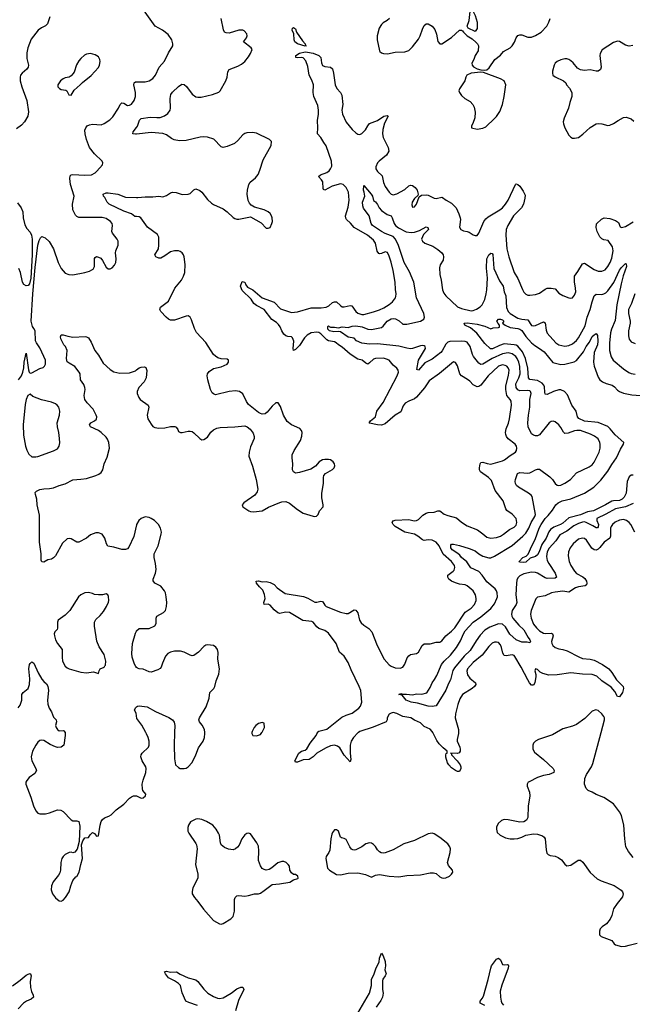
# Model space of a CAD drawing. Header units: inches. Extents: x 1649636 to 1815363, y 506543 to 641975.
# Tile 424 of 656: x 1738804 to 1745082, y 607218 to 617297. Entities that reach past the tile are written whole.
import ezdxf

# ---------------------------------------------------------------- set-up
doc = ezdxf.new("R2010")
doc.units = ezdxf.units.IN
doc.header["$MEASUREMENT"] = 0
for name, color, linetype in [('B7630', 7, 'Continuous'), ('B7631', 7, 'Continuous'), ('B7640', 7, 'Continuous'), ('B7641', 7, 'Continuous')]:
    doc.layers.add(name, color=color, linetype=linetype)

msp = doc.modelspace()

# ---------------------------------------------------------------- linework, layer by layer
at = {"layer": 'B7630', "color": 5}
for points, elevation in [([(1739269, 610000), (1739270, 609998), (1739270, 609970), (1739258, 609870), (1739229, 609851), (1739190, 609847), (1739170, 609852), (1739118, 609878), (1739050, 609919), (1739030, 609923), (1739010, 609917), (1738990, 609902), (1738968, 609870), (1738936, 609810), (1738923, 609750), (1738928, 609710), (1738971, 609630), (1738975, 609610), (1738959, 609581), (1738902, 609538), (1738876, 609510), (1738868, 609490), (1738866, 609470), (1738919, 609339), (1738945, 609250), (1738970, 609198), (1738990, 609174), (1739010, 609167), (1739070, 609166), (1739110, 609177), (1739190, 609210), (1739226, 609206), (1739250, 609190), (1739330, 609106), (1739350, 609096), (1739390, 609096), (1739409, 609089), (1739421, 609041), (1739415, 608885), (1739394, 608806), (1739370, 608774), (1739350, 608769), (1739330, 608775), (1739310, 608771), (1739270, 608750), (1739249, 608730), (1739237, 608710), (1739226, 608670), (1739222, 608590), (1739217, 608563), (1739202, 608538), (1739148, 608472), (1739130, 608430), (1739127, 608390), (1739139, 608350), (1739170, 608308), (1739210, 608277), (1739230, 608275), (1739250, 608285), (1739274, 608310), (1739310, 608370), (1739327, 608430), (1739350, 608485), (1739379, 608521), (1739390, 608527), (1739415, 608570), (1739430, 608650), (1739447, 608710), (1739438, 608850), (1739450, 608890), (1739470, 608921), (1739510, 608925), (1739526, 608954), (1739550, 608978), (1739570, 608965), (1739590, 608938), (1739610, 608942), (1739628, 609052), (1739640, 609090), (1739652, 609110), (1739674, 609126), (1739718, 609142), (1739743, 609157), (1739794, 609210), (1739872, 609268), (1739930, 609328), (1739950, 609343), (1739970, 609353), (1739993, 609353), (1740000, 609350)], 620), ([(1738730, 607407), (1738810, 607463), (1738870, 607516), (1738890, 607527), (1738910, 607532), (1738916, 607530), (1738922, 607510), (1738911, 607450), (1738914, 607390), (1738924, 607350), (1738943, 607310), (1738945, 607290), (1738922, 607270), (1738874, 607250), (1738842, 607230), (1738790, 607170)], 580)]:
    msp.add_lwpolyline(points, dxfattribs=dict(at, elevation=elevation))
at = {"layer": 'B7631', "color": 5}
for points, elevation in [([(1739113, 617327), (1739090, 617254), (1739070, 617234), (1739027, 617213), (1738995, 617190), (1738923, 617097), (1738889, 617010), (1738878, 616958), (1738879, 616899), (1738896, 616830), (1738892, 616810), (1738877, 616790), (1738828, 616750), (1738813, 616730), (1738808, 616710), (1738810, 616670), (1738826, 616610), (1738879, 616470), (1738893, 616353), (1738886, 616310), (1738853, 616250), (1738822, 616218), (1738770, 616179)], 640), ([(1738793, 613610), (1738822, 613650), (1738836, 613690), (1738846, 613734), (1738850, 613792), (1738870, 613882), (1738893, 613713), (1738901, 613690), (1738910, 613678), (1738930, 613681), (1739010, 613726), (1739043, 613737), (1739058, 613750), (1739069, 613771), (1739067, 613810), (1739051, 613850), (1739010, 613939), (1738975, 613990), (1738966, 614010), (1738961, 614110), (1738950, 614137), (1738936, 614156), (1738923, 614210), (1738939, 614490), (1738961, 614759), (1738991, 614989), (1739003, 615037), (1739017, 615063), (1739030, 615076), (1739065, 615065), (1739105, 615025), (1739150, 614950), (1739198, 614810), (1739228, 614750), (1739270, 614703), (1739307, 614687), (1739350, 614686), (1739470, 614708), (1739518, 614722), (1739545, 614735), (1739556, 614744), (1739569, 614771), (1739569, 614851), (1739577, 614863), (1739590, 614871), (1739610, 614867), (1739634, 614854), (1739652, 614832), (1739690, 614765), (1739710, 614745), (1739730, 614745), (1739750, 614756), (1739776, 614784), (1739789, 614810), (1739792, 614850), (1739787, 614910), (1739790, 614930), (1739814, 614990), (1739812, 615028), (1739802, 615050), (1739754, 615110), (1739748, 615130), (1739755, 615190), (1739750, 615210), (1739734, 615230), (1739690, 615260), (1739650, 615272), (1739410, 615272), (1739390, 615282), (1739376, 615296), (1739350, 615350), (1739345, 615410), (1739362, 615490), (1739325, 615610), (1739317, 615670), (1739323, 615697), (1739333, 615707), (1739349, 615711), (1739470, 615704), (1739539, 615710), (1739577, 615730), (1739595, 615745), (1739653, 615810), (1739657, 615830), (1739649, 615850), (1739570, 615925), (1739519, 615990), (1739489, 616070), (1739474, 616130), (1739473, 616167), (1739482, 616190), (1739497, 616210), (1739518, 616222), (1739550, 616227), (1739638, 616222), (1739670, 616233), (1739727, 616270), (1739757, 616303), (1739816, 616390), (1739833, 616427), (1739850, 616447), (1739870, 616442), (1739910, 616420), (1739930, 616421), (1739950, 616432), (1739978, 616470), (1739990, 616510), (1739990, 616550), (1739972, 616630), (1739976, 616650), (1739990, 616659), (1740000, 616659)], 640), ([(1740000, 616125), (1739990, 616124), (1739964, 616130), (1739968, 616150), (1740000, 616193)], 620), ([(1740000, 615281), (1739983, 615283), (1739950, 615311), (1739870, 615335), (1739722, 615410), (1739699, 615430), (1739675, 615475), (1739662, 615490), (1739658, 615510), (1739690, 615523), (1739710, 615524), (1739810, 615509), (1739890, 615480), (1740000, 615476)], 620), ([(1738782, 615422), (1738819, 615370), (1738835, 615330), (1738841, 615270), (1738858, 615198), (1738879, 615159), (1738910, 615121), (1738924, 615090), (1738932, 615050), (1738933, 614890), (1738920, 614650), (1738906, 614594), (1738890, 614576), (1738870, 614574), (1738847, 614587), (1738834, 614610), (1738813, 614710), (1738797, 614750)], 640), ([(1740000, 612125), (1739972, 612008), (1739924, 611896), (1739910, 611879), (1739890, 611872), (1739850, 611874), (1739770, 611896), (1739707, 611907), (1739693, 611930), (1739677, 611990), (1739650, 612029), (1739610, 612044), (1739583, 612043), (1739530, 612025), (1739490, 611990), (1739410, 611947), (1739390, 611950), (1739330, 611983), (1739310, 611985), (1739290, 611981), (1739243, 611937), (1739172, 611810), (1739150, 611787), (1739130, 611775), (1739094, 611766), (1739050, 611742), (1739030, 611748), (1739024, 611764), (1739025, 611830), (1739008, 611950), (1739006, 612226), (1738983, 612330), (1738979, 612390), (1738965, 612435), (1738964, 612456), (1738976, 612470), (1739010, 612487), (1739050, 612494), (1739110, 612496), (1739150, 612504), (1739210, 612530), (1739270, 612547), (1739350, 612587), (1739432, 612592), (1739490, 612601), (1739586, 612630), (1739616, 612644), (1739638, 612662), (1739656, 612690), (1739670, 612750), (1739700, 612820), (1739725, 612910), (1739718, 612970), (1739704, 613004), (1739690, 613023), (1739640, 613070), (1739610, 613090), (1739530, 613130), (1739523, 613143), (1739521, 613150), (1739532, 613170), (1739570, 613191), (1739591, 613209), (1739594, 613230), (1739588, 613250), (1739557, 613310), (1739495, 613375), (1739473, 613410), (1739466, 613450), (1739474, 613510), (1739472, 613532), (1739462, 613562), (1739426, 613610), (1739423, 613670), (1739415, 613690), (1739370, 613748), (1739310, 613779), (1739290, 613796), (1739283, 613830), (1739290, 613910), (1739274, 613950), (1739258, 613970), (1739225, 614030), (1739221, 614050), (1739229, 614070), (1739250, 614071), (1739296, 614056), (1739350, 614046), (1739474, 614054), (1739490, 614051), (1739510, 614039), (1739536, 613996), (1739575, 613910), (1739610, 613863), (1739660, 613780), (1739730, 613716), (1739770, 613693), (1739830, 613679), (1739930, 613681), (1739990, 613703), (1740000, 613711)], 620), ([(1740000, 610667), (1739994, 610674), (1739980, 610700), (1739957, 610770), (1739953, 610810), (1739961, 610910), (1739990, 611018), (1740000, 611038)], 620), ([(1738790, 610253), (1738810, 610279), (1738827, 610330), (1738826, 610390), (1738840, 610410), (1738890, 610450), (1738903, 610490), (1738909, 610550), (1738898, 610650), (1738905, 610695), (1738910, 610707), (1738930, 610722), (1738950, 610709), (1738992, 610610), (1739030, 610547), (1739050, 610523), (1739079, 610499), (1739094, 610474), (1739099, 610430), (1739088, 610330), (1739092, 610290), (1739106, 610250), (1739131, 610211), (1739150, 610156), (1739177, 610130), (1739182, 610110), (1739172, 610070), (1739179, 610050), (1739190, 610029), (1739210, 610016), (1739250, 610021), (1739257, 610017), (1739269, 610000)], 620), ([(1740000, 610171), (1739997, 610197), (1739979, 610230), (1739990, 610251), (1740000, 610261)], 620)]:
    msp.add_lwpolyline(points, dxfattribs=dict(at, elevation=elevation))
for points, elevation in [([(1739530, 616949), (1739490, 616944), (1739468, 616932), (1739430, 616899), (1739410, 616874), (1739387, 616833), (1739362, 616758), (1739350, 616741), (1739330, 616721), (1739310, 616709), (1739270, 616703), (1739250, 616692), (1739223, 616670), (1739207, 616650), (1739196, 616630), (1739196, 616610), (1739211, 616591), (1739230, 616581), (1739276, 616576), (1739288, 616568), (1739308, 616528), (1739330, 616524), (1739364, 616576), (1739425, 616630), (1739446, 616654), (1739535, 616725), (1739610, 616807), (1739623, 616830), (1739629, 616869), (1739624, 616890), (1739610, 616915), (1739577, 616937)], 660), ([(1738910, 613462), (1738887, 613450), (1738870, 613410), (1738861, 613359), (1738840, 613150), (1738844, 613044), (1738863, 612930), (1738876, 612890), (1738897, 612850), (1738930, 612821), (1738970, 612821), (1738990, 612826), (1739150, 612884), (1739190, 612904), (1739209, 612930), (1739214, 612966), (1739212, 613008), (1739206, 613070), (1739190, 613130), (1739188, 613170), (1739211, 613250), (1739215, 613290), (1739205, 613330), (1739189, 613350), (1739170, 613364), (1739130, 613382), (1739027, 613407), (1738940, 613440)], 640), ([(1739510, 611433), (1739470, 611429), (1739431, 611410), (1739407, 611390), (1739318, 611250), (1739270, 611202), (1739199, 611150), (1739190, 611130), (1739192, 611068), (1739187, 611053), (1739164, 611030), (1739158, 611010), (1739161, 610990), (1739170, 610950), (1739190, 610910), (1739238, 610850), (1739238, 610770), (1739244, 610730), (1739270, 610679), (1739290, 610661), (1739311, 610650), (1739430, 610617), (1739490, 610612), (1739561, 610621), (1739610, 610605), (1739617, 610630), (1739629, 610650), (1739670, 610670), (1739678, 610682), (1739683, 610690), (1739686, 610730), (1739670, 610799), (1739618, 610878), (1739595, 610935), (1739571, 611090), (1739571, 611129), (1739584, 611156), (1739630, 611199), (1739662, 611238), (1739692, 611290), (1739713, 611333), (1739716, 611350), (1739713, 611393), (1739708, 611408), (1739690, 611418), (1739651, 611409), (1739610, 611409), (1739570, 611414), (1739550, 611424)], 640)]:
    msp.add_lwpolyline(points, close=True, dxfattribs=dict(at, elevation=elevation))
at = {"layer": 'B7640', "color": 5}
for points, elevation in [([(1740000, 609350), (1740050, 609327), (1740070, 609331), (1740093, 609350), (1740096, 609370), (1740067, 609407), (1740062, 609422), (1740060, 609470), (1740069, 609511), (1740097, 609590), (1740100, 609630), (1740095, 609650), (1740060, 609710), (1740045, 609750), (1740048, 609770), (1740060, 609790), (1740123, 609850), (1740131, 609870), (1740130, 609910), (1740120, 609950), (1740105, 609985), (1740097, 610000)], 620), ([(1740391, 610000), (1740387, 609870), (1740389, 609730), (1740402, 609670), (1740430, 609641), (1740450, 609633), (1740490, 609631), (1740510, 609636), (1740530, 609648), (1740570, 609694), (1740610, 609771), (1740638, 609842), (1740685, 609910), (1740698, 609950), (1740702, 609990), (1740701, 610000)], 620), ([(1741183, 610000), (1741182, 609990), (1741194, 609970), (1741230, 609967), (1741270, 609981), (1741286, 610000)], 620), ([(1742276, 610000), (1742270, 609996), (1742225, 609950), (1742200, 609910), (1742189, 609870), (1742189, 609790), (1742197, 609723), (1742190, 609699), (1742130, 609769), (1742084, 609844), (1742061, 609861), (1742030, 609869), (1741990, 609864), (1741939, 609841), (1741850, 609790), (1741810, 609750), (1741770, 609725), (1741710, 609720), (1741650, 609695), (1741630, 609695), (1741623, 609710), (1741664, 609790), (1741690, 609809), (1741730, 609820), (1741746, 609834), (1741779, 609890), (1741843, 609970), (1741855, 610000)], 580), ([(1743299, 610000), (1743299, 609990), (1743286, 609930), (1743288, 609910), (1743314, 609850), (1743319, 609830), (1743318, 609810), (1743308, 609792), (1743290, 609785), (1743218, 609790), (1743227, 609787), (1743230, 609770), (1743288, 609710), (1743317, 609670), (1743324, 609650), (1743324, 609630), (1743310, 609601), (1743290, 609600), (1743270, 609610), (1743230, 609639), (1743200, 609670), (1743187, 609690), (1743172, 609749), (1743169, 609771), (1743174, 609786), (1743184, 609790), (1743184, 609810), (1743143, 609843), (1743103, 609883), (1743078, 609918), (1743036, 610000)], 580), ([(1744304, 610000), (1744263, 609977), (1744119, 609930), (1744088, 609912), (1744068, 609892), (1744062, 609870), (1744061, 609830), (1744078, 609798), (1744170, 609723), (1744270, 609630), (1744282, 609610), (1744277, 609590), (1744230, 609571), (1744170, 609561), (1744110, 609539), (1744024, 609496), (1744015, 609490), (1744003, 609470), (1744005, 609450), (1744029, 609390), (1744032, 609352), (1744013, 609247), (1744012, 609130), (1743998, 609102), (1743970, 609086), (1743930, 609081), (1743810, 609107), (1743770, 609108), (1743742, 609098), (1743708, 609070), (1743689, 609031), (1743689, 609010), (1743698, 608978), (1743728, 608950), (1743783, 608923), (1743830, 608912), (1743870, 608910), (1743910, 608916), (1743950, 608928), (1743992, 608948), (1744070, 608961), (1744110, 608959), (1744162, 608942), (1744178, 608930), (1744190, 608910), (1744198, 608798), (1744205, 608766), (1744218, 608750), (1744241, 608741), (1744290, 608733), (1744321, 608721), (1744355, 608695), (1744390, 608651), (1744410, 608636), (1744450, 608641), (1744526, 608694), (1744550, 608693), (1744574, 608674), (1744650, 608566), (1744722, 608502), (1744761, 608481), (1744894, 608434), (1744967, 608387), (1744982, 608370), (1744988, 608350), (1744982, 608318), (1744925, 608250), (1744890, 608194), (1744872, 608128), (1744855, 608090), (1744817, 608043), (1744771, 608010), (1744751, 607990), (1744745, 607965), (1744745, 607930), (1744762, 607910), (1744870, 607870), (1744897, 607837), (1744910, 607827), (1744971, 607811), (1745010, 607813), (1745050, 607824), (1745130, 607842)], 620), ([(1745090, 608719), (1745042, 608782), (1745016, 608830), (1745004, 608910), (1744995, 609050), (1744970, 609150), (1744950, 609189), (1744889, 609270), (1744790, 609333), (1744710, 609364), (1744670, 609389), (1744630, 609407), (1744607, 609427), (1744590, 609470), (1744594, 609530), (1744612, 609570), (1744663, 609650), (1744676, 609684), (1744762, 610000)], 620), ([(1742270, 607126), (1742390, 607330), (1742408, 607410), (1742410, 607470), (1742437, 607530), (1742456, 607590), (1742487, 607650), (1742491, 607690), (1742510, 607741), (1742530, 607715), (1742550, 607655), (1742552, 607610), (1742547, 607570), (1742558, 607530), (1742550, 607510), (1742526, 607474), (1742522, 607458), (1742523, 607370), (1742530, 607330), (1742523, 607290), (1742505, 607255), (1742458, 607190)], 580), ([(1743570, 607207), (1743524, 607230), (1743523, 607250), (1743544, 607276), (1743558, 607302), (1743604, 607470), (1743630, 607587), (1743640, 607610), (1743690, 607678), (1743710, 607691), (1743730, 607672), (1743750, 607626), (1743770, 607621), (1743804, 607624), (1743810, 607622), (1743814, 607610), (1743810, 607589), (1743745, 607415), (1743728, 607352), (1743731, 607290), (1743739, 607250), (1743746, 607230), (1743762, 607210)], 580), ([(1740626, 607206), (1740536, 607236), (1740508, 607250), (1740470, 607334), (1740451, 607411), (1740432, 607430), (1740390, 607459), (1740330, 607487), (1740298, 607530), (1740289, 607550), (1740310, 607556), (1740350, 607548), (1740410, 607550), (1740447, 607527), (1740529, 607489), (1740610, 607467), (1740630, 607452), (1740692, 607372), (1740733, 607333), (1740790, 607297), (1740830, 607280), (1740850, 607276), (1740890, 607283), (1740970, 607333), (1741030, 607377), (1741070, 607394), (1741092, 607392), (1741100, 607370), (1741045, 607255), (1741014, 607150)], 580)]:
    msp.add_lwpolyline(points, dxfattribs=dict(at, elevation=elevation))
at = {"layer": 'B7640', "color": 5, "elevation": 620}
for points in [[(1740630, 609115), (1740608, 609112), (1740555, 609085), (1740533, 609050), (1740528, 609028), (1740528, 608990), (1740536, 608970), (1740610, 608865), (1740617, 608850), (1740624, 608810), (1740607, 608650), (1740629, 608550), (1740629, 608510), (1740579, 608410), (1740570, 608371), (1740573, 608350), (1740595, 608310), (1740630, 608270), (1740687, 608190), (1740790, 608075), (1740850, 608042), (1740870, 608038), (1740890, 608045), (1740968, 608092), (1740990, 608115), (1741004, 608170), (1741005, 608290), (1741013, 608310), (1741030, 608327), (1741050, 608332), (1741110, 608324), (1741150, 608330), (1741210, 608347), (1741250, 608349), (1741270, 608356), (1741310, 608381), (1741390, 608444), (1741466, 608450), (1741572, 608468), (1741610, 608492), (1741654, 608506), (1741658, 608510), (1741655, 608530), (1741630, 608548), (1741610, 608548), (1741590, 608562), (1741573, 608590), (1741569, 608630), (1741556, 608650), (1741534, 608670), (1741510, 608681), (1741490, 608681), (1741450, 608667), (1741387, 608613), (1741361, 608599), (1741330, 608592), (1741310, 608596), (1741290, 608607), (1741270, 608635), (1741252, 608690), (1741256, 608790), (1741250, 608837), (1741235, 608870), (1741170, 608961), (1741150, 608969), (1741130, 608966), (1741110, 608953), (1741079, 608910), (1741052, 608848), (1741035, 608825), (1741016, 608810), (1740990, 608800), (1740945, 608805), (1740902, 608822), (1740870, 608850), (1740861, 608870), (1740850, 608950), (1740842, 608970), (1740819, 609010), (1740783, 609050), (1740718, 609090), (1740670, 609110)], [(1742050, 609002), (1742030, 609002), (1742010, 608978), (1742001, 608959), (1741991, 608910), (1741983, 608797), (1741971, 608770), (1741943, 608730), (1741941, 608710), (1741959, 608610), (1741979, 608590), (1742050, 608548), (1742090, 608542), (1742170, 608559), (1742270, 608565), (1742348, 608548), (1742410, 608518), (1742450, 608539), (1742490, 608548), (1742590, 608529), (1742690, 608523), (1742770, 608537), (1742910, 608543), (1743010, 608564), (1743043, 608563), (1743070, 608557), (1743110, 608521), (1743130, 608511), (1743150, 608508), (1743170, 608511), (1743209, 608530), (1743229, 608550), (1743241, 608570), (1743239, 608590), (1743198, 608638), (1743189, 608669), (1743216, 608770), (1743219, 608810), (1743211, 608830), (1743190, 608859), (1743110, 608924), (1743050, 608963), (1743030, 608970), (1742990, 608964), (1742850, 608896), (1742740, 608860), (1742630, 608798), (1742550, 608767), (1742530, 608764), (1742507, 608767), (1742490, 608777), (1742470, 608799), (1742450, 608833), (1742430, 608853), (1742410, 608866), (1742390, 608869), (1742350, 608861), (1742309, 608831), (1742250, 608799), (1742230, 608795), (1742218, 608798), (1742205, 608805), (1742186, 608830), (1742150, 608904), (1742130, 608916), (1742100, 608920), (1742090, 608928), (1742079, 608970), (1742070, 608989)]]:
    msp.add_lwpolyline(points, close=True, dxfattribs=at)
at = {"layer": 'B7641', "color": 5}
for points, elevation in [([(1740000, 616659), (1740090, 616659), (1740130, 616670), (1740170, 616694), (1740197, 616730), (1740234, 616810), (1740288, 616872), (1740330, 616957), (1740372, 617030), (1740375, 617050), (1740362, 617090), (1740325, 617145), (1740266, 617190), (1740192, 617232), (1740090, 617374), (1740050, 617415), (1740030, 617429), (1740010, 617429), (1740000, 617424)], 640), ([(1740000, 616193), (1740012, 616208), (1740033, 616267), (1740050, 616286), (1740142, 616298), (1740210, 616294), (1740243, 616297), (1740287, 616313), (1740322, 616338), (1740345, 616370), (1740350, 616390), (1740347, 616490), (1740354, 616530), (1740370, 616556), (1740430, 616612), (1740464, 616636), (1740490, 616634), (1740513, 616613), (1740570, 616533), (1740610, 616506), (1740630, 616502), (1740665, 616505), (1740781, 616530), (1740844, 616556), (1740859, 616570), (1740915, 616670), (1740930, 616710), (1740937, 616763), (1740950, 616786), (1741038, 616822), (1741077, 616843), (1741110, 616868), (1741150, 616918), (1741170, 616951), (1741185, 616990), (1741177, 617010), (1741096, 617070), (1741128, 617110), (1741136, 617130), (1741130, 617152), (1741103, 617183), (1741090, 617190), (1741050, 617188), (1740950, 617159), (1740921, 617161), (1740904, 617170), (1740894, 617194), (1740870, 617310)], 620), ([(1742592, 617310), (1742570, 617287), (1742530, 617264), (1742510, 617246), (1742486, 617210), (1742467, 617130), (1742467, 617090), (1742490, 616978), (1742493, 616970), (1742510, 616956), (1742531, 616949), (1742573, 616947), (1742650, 616965), (1742750, 616967), (1742790, 616983), (1742830, 617019), (1742890, 617098), (1742908, 617130), (1742930, 617201), (1742950, 617236), (1742970, 617253), (1742990, 617256), (1743032, 617232), (1743058, 617198), (1743075, 617150), (1743090, 617072), (1743110, 617048), (1743130, 617051), (1743230, 617116), (1743310, 617188), (1743330, 617191), (1743343, 617183), (1743350, 617170), (1743388, 617130), (1743440, 617100), (1743483, 617063), (1743496, 617050), (1743505, 617030), (1743501, 616979), (1743471, 616930), (1743459, 616890), (1743436, 616850), (1743439, 616830), (1743455, 616815), (1743490, 616795), (1743530, 616784), (1743570, 616781), (1743590, 616784), (1743615, 616805), (1743671, 616889), (1743730, 616933), (1743763, 616970), (1743831, 617009), (1743851, 617029), (1743874, 617066), (1743890, 617111), (1743910, 617135), (1743930, 617143), (1743950, 617141), (1744010, 617118), (1744050, 617119), (1744090, 617135), (1744148, 617170), (1744206, 617230), (1744226, 617270), (1744238, 617310)], 620), ([(1745088, 617032), (1745050, 617026), (1745010, 617037), (1744950, 617074), (1744930, 617078), (1744890, 617064), (1744772, 616988), (1744753, 616950), (1744749, 616930), (1744761, 616810), (1744754, 616786), (1744730, 616770), (1744710, 616770), (1744650, 616784), (1744590, 616776), (1744550, 616783), (1744521, 616801), (1744475, 616855), (1744450, 616876), (1744430, 616890), (1744410, 616895), (1744390, 616896), (1744350, 616887), (1744310, 616870), (1744290, 616850), (1744279, 616830), (1744264, 616770), (1744262, 616750), (1744267, 616730), (1744290, 616712), (1744376, 616670), (1744401, 616650), (1744407, 616630), (1744437, 616597), (1744460, 616550), (1744462, 616510), (1744441, 616450), (1744428, 616390), (1744382, 616290), (1744373, 616250), (1744375, 616230), (1744390, 616190), (1744430, 616116), (1744450, 616095), (1744470, 616085), (1744490, 616083), (1744530, 616090), (1744576, 616124), (1744650, 616194), (1744710, 616229), (1744734, 616234), (1744770, 616231), (1744830, 616214), (1744850, 616216), (1744890, 616233), (1744935, 616265), (1744990, 616296), (1745020, 616300), (1745070, 616281), (1745098, 616258)], 620), ([(1741855, 610000), (1741857, 610003), (1741868, 610012), (1741950, 610034), (1742104, 610156), (1742150, 610178), (1742210, 610198), (1742278, 610250), (1742295, 610270), (1742309, 610310), (1742299, 610430), (1742284, 610470), (1742200, 610640), (1742170, 610716), (1742130, 610780), (1742081, 610821), (1742048, 610910), (1741970, 611016), (1741930, 611044), (1741870, 611066), (1741850, 611082), (1741810, 611130), (1741797, 611137), (1741706, 611146), (1741570, 611228), (1741528, 611232), (1741470, 611218), (1741450, 611224), (1741410, 611255), (1741370, 611305), (1741350, 611313), (1741309, 611310), (1741305, 611330), (1741318, 611370), (1741313, 611413), (1741296, 611456), (1741261, 611490), (1741229, 611530), (1741228, 611550), (1741250, 611551), (1741290, 611541), (1741330, 611546), (1741370, 611535), (1741410, 611515), (1741442, 611482), (1741524, 611424), (1741712, 611392), (1741756, 611376), (1741830, 611335), (1741850, 611334), (1741890, 611345), (1741902, 611342), (1741910, 611338), (1741930, 611303), (1741946, 611290), (1742090, 611231), (1742150, 611217), (1742170, 611217), (1742230, 611256), (1742250, 611253), (1742270, 611226), (1742287, 611150), (1742302, 611122), (1742330, 611097), (1742383, 611063), (1742412, 611030), (1742466, 610890), (1742539, 610750), (1742590, 610694), (1742610, 610680), (1742650, 610663), (1742702, 610658), (1742731, 610669), (1742750, 610701), (1742776, 610764), (1742790, 610784), (1742810, 610799), (1742870, 610810), (1742890, 610824), (1742927, 610890), (1742950, 610908), (1743010, 610907), (1743070, 610924), (1743110, 610926), (1743130, 610937), (1743169, 610991), (1743230, 611038), (1743262, 611070), (1743368, 611232), (1743430, 611272), (1743463, 611310), (1743481, 611350), (1743483, 611370), (1743474, 611410), (1743450, 611451), (1743390, 611501), (1743370, 611511), (1743310, 611519), (1743270, 611531), (1743228, 611548), (1743202, 611570), (1743191, 611590), (1743191, 611610), (1743247, 611650), (1743257, 611663), (1743262, 611690), (1743258, 611710), (1743230, 611751), (1743144, 611824), (1743102, 611910), (1743071, 611950), (1743030, 611968), (1742990, 611971), (1742950, 611967), (1742930, 611972), (1742885, 612010), (1742850, 612029), (1742750, 612050), (1742653, 612110), (1742632, 612130), (1742621, 612150), (1742632, 612168), (1742650, 612174), (1742790, 612182), (1742847, 612167), (1742870, 612169), (1742890, 612179), (1742936, 612224), (1742970, 612245), (1742990, 612253), (1743050, 612255), (1743090, 612268), (1743110, 612269), (1743154, 612234), (1743190, 612221), (1743279, 612199), (1743332, 612152), (1743390, 612115), (1743494, 612074), (1743550, 612034), (1743590, 611998), (1743630, 611988), (1743690, 611997), (1743730, 612011), (1743763, 612030), (1743823, 612077), (1743870, 612103), (1743890, 612123), (1743899, 612150), (1743891, 612191), (1743850, 612235), (1743794, 612274), (1743784, 612290), (1743759, 612370), (1743677, 612477), (1743638, 612578), (1743609, 612610), (1743527, 612667), (1743516, 612690), (1743514, 612710), (1743521, 612750), (1743530, 612764), (1743550, 612767), (1743594, 612754), (1743630, 612748), (1743750, 612781), (1743772, 612790), (1743830, 612837), (1743886, 612870), (1743895, 612885), (1743898, 612910), (1743893, 612930), (1743882, 612950), (1743810, 613006), (1743791, 613030), (1743784, 613050), (1743783, 613070), (1743790, 613110), (1743813, 613167), (1743823, 613210), (1743842, 613350), (1743839, 613390), (1743830, 613410), (1743797, 613450), (1743784, 613510), (1743787, 613550), (1743814, 613654), (1743818, 613710), (1743810, 613734), (1743795, 613750), (1743778, 613758), (1743750, 613763), (1743710, 613750), (1743605, 613650), (1743530, 613556), (1743510, 613541), (1743490, 613540), (1743450, 613560), (1743417, 613597), (1743394, 613614), (1743330, 613650), (1743314, 613670), (1743290, 613753), (1743270, 613789), (1743250, 613794), (1743106, 613674), (1743000, 613600), (1742951, 613529), (1742869, 613431), (1742850, 613416), (1742790, 613392), (1742755, 613370), (1742735, 613345), (1742710, 613284), (1742650, 613248), (1742550, 613160), (1742510, 613146), (1742469, 613149), (1742390, 613165), (1742385, 613170), (1742397, 613190), (1742449, 613230), (1742465, 613290), (1742530, 613378), (1742671, 613650), (1742684, 613690), (1742682, 613710), (1742670, 613730), (1742630, 613761), (1742591, 613811), (1742563, 613823), (1742531, 613831), (1742450, 613827), (1742430, 613820), (1742390, 613783), (1742370, 613772), (1742350, 613781), (1742313, 613813), (1742270, 613821), (1742190, 613874), (1742110, 613946), (1742070, 613970), (1742047, 613990), (1742030, 613999), (1741969, 614009), (1741950, 614020), (1741890, 614081), (1741870, 614094), (1741850, 614099), (1741790, 614091), (1741750, 614069), (1741721, 614039), (1741670, 613961), (1741630, 613920), (1741610, 613910), (1741605, 613930), (1741614, 614006), (1741601, 614041), (1741590, 614050), (1741550, 614053), (1741530, 614062), (1741510, 614079), (1741490, 614110), (1741474, 614154), (1741457, 614177), (1741437, 614197), (1741388, 614228), (1741310, 614330), (1741232, 614370), (1741204, 614390), (1741176, 614436), (1741085, 614525), (1741068, 614570), (1741085, 614615), (1741110, 614610), (1741122, 614582), (1741138, 614558), (1741192, 614530), (1741288, 614448), (1741410, 614404), (1741476, 614336), (1741590, 614298), (1741650, 614305), (1741790, 614347), (1741892, 614348), (1741945, 614355), (1741972, 614368), (1742010, 614402), (1742030, 614410), (1742050, 614407), (1742090, 614370), (1742110, 614359), (1742130, 614358), (1742190, 614370), (1742206, 614366), (1742250, 614308), (1742270, 614292), (1742310, 614279), (1742330, 614280), (1742430, 614305), (1742490, 614325), (1742534, 614346), (1742590, 614382), (1742623, 614410), (1742654, 614450), (1742658, 614462), (1742661, 614490), (1742654, 614534), (1742650, 614610), (1742631, 614730), (1742610, 614814), (1742590, 614875), (1742572, 614912), (1742550, 614920), (1742510, 614902), (1742490, 614900), (1742484, 614904), (1742467, 614927), (1742450, 615009), (1742430, 615039), (1742369, 615090), (1742231, 615171), (1742194, 615214), (1742154, 615250), (1742146, 615266), (1742142, 615290), (1742170, 615379), (1742181, 615450), (1742174, 615530), (1742150, 615580), (1742120, 615610), (1742090, 615618), (1742007, 615593), (1741930, 615550), (1741917, 615557), (1741912, 615570), (1741910, 615637), (1741898, 615658), (1741867, 615690), (1741887, 615710), (1741950, 615734), (1741974, 615750), (1741990, 615770), (1742001, 615799), (1742000, 615850), (1741946, 616006), (1741919, 616039), (1741889, 616090), (1741856, 616130), (1741858, 616190), (1741854, 616266), (1741866, 616330), (1741867, 616370), (1741858, 616418), (1741817, 616510), (1741812, 616550), (1741815, 616630), (1741799, 616679), (1741770, 616730), (1741758, 616818), (1741736, 616876), (1741710, 616907), (1741690, 616911), (1741650, 616906), (1741635, 616910), (1741635, 616930), (1741670, 616954), (1741730, 616969), (1741754, 616966), (1741810, 616955), (1741870, 616930), (1741889, 616910), (1741895, 616855), (1741907, 616827), (1741930, 616817), (1741990, 616810), (1742010, 616793), (1742021, 616750), (1742035, 616630), (1742053, 616593), (1742092, 616550), (1742104, 616524), (1742116, 616430), (1742106, 616370), (1742112, 616330), (1742150, 616249), (1742210, 616171), (1742250, 616137), (1742270, 616126), (1742290, 616122), (1742310, 616132), (1742347, 616170), (1742370, 616211), (1742390, 616233), (1742470, 616265), (1742537, 616310), (1742570, 616315), (1742579, 616310), (1742542, 616238), (1742526, 616174), (1742522, 616130), (1742530, 616091), (1742580, 615990), (1742585, 615950), (1742563, 615910), (1742489, 615850), (1742470, 615830), (1742452, 615790), (1742454, 615770), (1742470, 615742), (1742517, 615697), (1742533, 615630), (1742548, 615590), (1742589, 615530), (1742610, 615511), (1742630, 615504), (1742670, 615513), (1742750, 615557), (1742790, 615595), (1742810, 615603), (1742830, 615599), (1742858, 615578), (1742878, 615550), (1742886, 615510), (1742883, 615497), (1742850, 615467), (1742827, 615430), (1742821, 615401), (1742830, 615376), (1742850, 615381), (1742870, 615408), (1742896, 615484), (1742921, 615499), (1742970, 615505), (1742990, 615500), (1743050, 615470), (1743070, 615467), (1743130, 615480), (1743137, 615477), (1743174, 615450), (1743230, 615419), (1743275, 615370), (1743304, 615310), (1743318, 615270), (1743321, 615250), (1743312, 615172), (1743325, 615150), (1743350, 615136), (1743390, 615130), (1743410, 615123), (1743450, 615096), (1743470, 615088), (1743490, 615088), (1743508, 615112), (1743560, 615230), (1743581, 615259), (1743603, 615277), (1743725, 615350), (1743750, 615371), (1743783, 615410), (1743808, 615450), (1743884, 615610), (1743890, 615616), (1743910, 615611), (1743930, 615593), (1743963, 615543), (1743982, 615502), (1743981, 615470), (1743965, 615410), (1743945, 615370), (1743865, 615290), (1743807, 615190), (1743790, 615150), (1743787, 615090), (1743796, 614950), (1743815, 614870), (1743870, 614708), (1743907, 614647), (1743955, 614535), (1743970, 614508), (1743990, 614486), (1744010, 614478), (1744030, 614476), (1744090, 614483), (1744130, 614498), (1744190, 614539), (1744210, 614548), (1744250, 614550), (1744290, 614541), (1744330, 614496), (1744370, 614472), (1744430, 614448), (1744450, 614445), (1744470, 614451), (1744490, 614476), (1744501, 614510), (1744500, 614550), (1744488, 614612), (1744488, 614670), (1744522, 614718), (1744570, 614797), (1744590, 614806), (1744690, 614738), (1744730, 614724), (1744770, 614723), (1744803, 614737), (1744830, 614769), (1744853, 614810), (1744870, 614856), (1744885, 614930), (1744879, 614970), (1744835, 615035), (1744790, 615043), (1744770, 615053), (1744750, 615073), (1744720, 615130), (1744711, 615170), (1744714, 615206), (1744766, 615254), (1744793, 615267), (1744850, 615261), (1744910, 615242), (1744939, 615219), (1744958, 615178), (1744970, 615168), (1745010, 615180), (1745090, 615226)], 580), ([(1740000, 615476), (1740015, 615475), (1740090, 615483), (1740170, 615483), (1740229, 615489), (1740270, 615485), (1740310, 615497), (1740350, 615524), (1740370, 615530), (1740409, 615529), (1740470, 615506), (1740530, 615511), (1740550, 615517), (1740590, 615556), (1740610, 615566), (1740650, 615549), (1740670, 615530), (1740730, 615456), (1740770, 615417), (1740790, 615404), (1740890, 615361), (1740931, 615330), (1740990, 615271), (1741010, 615261), (1741030, 615254), (1741050, 615254), (1741170, 615278), (1741277, 615217), (1741330, 615161), (1741350, 615161), (1741370, 615171), (1741389, 615210), (1741394, 615230), (1741392, 615270), (1741385, 615290), (1741370, 615313), (1741350, 615329), (1741310, 615349), (1741210, 615376), (1741177, 615397), (1741158, 615418), (1741145, 615445), (1741134, 615510), (1741137, 615550), (1741151, 615610), (1741166, 615634), (1741221, 615679), (1741247, 615713), (1741265, 615755), (1741298, 615862), (1741382, 616010), (1741383, 616050), (1741365, 616070), (1741230, 616134), (1741190, 616142), (1741130, 616140), (1741110, 616132), (1741090, 616117), (1741039, 616061), (1741004, 616030), (1740930, 615997), (1740890, 615990), (1740870, 615996), (1740793, 616073), (1740730, 616093), (1740690, 616098), (1740655, 616095), (1740510, 616059), (1740442, 616058), (1740387, 616067), (1740361, 616081), (1740310, 616118), (1740271, 616131), (1740150, 616141), (1740000, 616125)], 620), ([(1745090, 612343), (1745010, 612310), (1744909, 612291), (1744810, 612234), (1744719, 612190), (1744717, 612170), (1744734, 612130), (1744733, 612107), (1744725, 612095), (1744710, 612094), (1744677, 612117), (1744610, 612151), (1744590, 612155), (1744570, 612154), (1744530, 612140), (1744483, 612117), (1744410, 612062), (1744338, 612022), (1744297, 611963), (1744230, 611888), (1744210, 611850), (1744202, 611802), (1744210, 611759), (1744225, 611730), (1744292, 611630), (1744306, 611590), (1744290, 611581), (1744210, 611578), (1744190, 611583), (1744110, 611632), (1744090, 611639), (1744050, 611642), (1743970, 611625), (1743930, 611604), (1743910, 611583), (1743899, 611561), (1743893, 611530), (1743889, 611410), (1743898, 611330), (1743891, 611309), (1743851, 611250), (1743842, 611210), (1743846, 611190), (1743857, 611170), (1743919, 611099), (1743971, 611050), (1744014, 610974), (1744033, 610950), (1744038, 610930), (1744030, 610917), (1744005, 610925), (1743950, 610926), (1743891, 610950), (1743827, 611007), (1743782, 611082), (1743750, 611109), (1743710, 611113), (1743622, 611078), (1743570, 611046), (1743523, 610997), (1743480, 610940), (1743420, 610840), (1743360, 610780), (1743258, 610662), (1743244, 610636), (1743220, 610540), (1743199, 610501), (1743170, 610432), (1743070, 610274), (1743030, 610266), (1742990, 610270), (1742879, 610299), (1742814, 610310), (1742764, 610330), (1742722, 610382), (1742688, 610390), (1742710, 610398), (1742731, 610391), (1742767, 610393), (1742830, 610385), (1742870, 610396), (1742926, 610394), (1742975, 610405), (1743010, 610462), (1743029, 610510), (1743056, 610544), (1743078, 610582), (1743125, 610695), (1743153, 610730), (1743218, 610790), (1743281, 610870), (1743321, 610939), (1743350, 611010), (1743370, 611041), (1743452, 611128), (1743530, 611185), (1743633, 611270), (1743670, 611318), (1743694, 611370), (1743699, 611390), (1743698, 611430), (1743690, 611450), (1743675, 611470), (1743590, 611543), (1743543, 611610), (1743510, 611647), (1743427, 611687), (1743387, 611747), (1743331, 611790), (1743315, 611815), (1743294, 611834), (1743237, 611870), (1743223, 611890), (1743222, 611918), (1743230, 611928), (1743250, 611927), (1743310, 611915), (1743410, 611884), (1743470, 611859), (1743508, 611828), (1743550, 611805), (1743610, 611788), (1743630, 611789), (1743670, 611805), (1743850, 611914), (1743961, 612010), (1743990, 612041), (1744021, 612090), (1744046, 612150), (1744081, 612210), (1744088, 612230), (1744055, 612415), (1744045, 612430), (1744018, 612450), (1743915, 612510), (1743896, 612530), (1743886, 612550), (1743881, 612570), (1743884, 612590), (1743904, 612650), (1743930, 612662), (1744010, 612655), (1744030, 612658), (1744053, 612667), (1744090, 612689), (1744110, 612696), (1744130, 612694), (1744237, 612617), (1744262, 612590), (1744290, 612550), (1744310, 612533), (1744330, 612527), (1744350, 612532), (1744390, 612552), (1744449, 612591), (1744510, 612658), (1744640, 612720), (1744670, 612741), (1744690, 612768), (1744742, 612870), (1744751, 612910), (1744752, 612950), (1744748, 612970), (1744730, 613006), (1744694, 613034), (1744654, 613054), (1744550, 613090), (1744512, 613092), (1744490, 613089), (1744425, 613065), (1744390, 613061), (1744375, 613075), (1744350, 613123), (1744330, 613149), (1744290, 613181), (1744270, 613187), (1744250, 613182), (1744230, 613169), (1744130, 613048), (1744110, 613038), (1744090, 613038), (1744070, 613043), (1744050, 613058), (1744015, 613130), (1744011, 613171), (1744016, 613250), (1744033, 613330), (1744030, 613410), (1744044, 613470), (1744038, 613490), (1744030, 613496), (1744010, 613500), (1743930, 613498), (1743908, 613508), (1743891, 613530), (1743888, 613570), (1743918, 613630), (1743931, 613670), (1743930, 613746), (1743920, 613790), (1743902, 613830), (1743888, 613850), (1743850, 613877), (1743810, 613887), (1743750, 613877), (1743644, 613830), (1743550, 613771), (1743530, 613767), (1743510, 613779), (1743455, 613850), (1743444, 613870), (1743420, 613950), (1743390, 613995), (1743370, 614003), (1743330, 614006), (1743210, 614002), (1743190, 613995), (1743170, 613976), (1743133, 613907), (1743118, 613890), (1743030, 613822), (1742957, 613783), (1742889, 613709), (1742875, 613715), (1742889, 613810), (1742961, 613930), (1742960, 613950), (1742950, 613958), (1742930, 613962), (1742910, 613959), (1742830, 613931), (1742810, 613929), (1742770, 613934), (1742690, 613956), (1742470, 613980), (1742390, 613974), (1742310, 613986), (1742256, 614010), (1742230, 614036), (1742170, 614046), (1742090, 614101), (1742070, 614105), (1742022, 614102), (1741979, 614110), (1741962, 614130), (1741963, 614157), (1741970, 614163), (1741975, 614155), (1741990, 614150), (1742030, 614150), (1742070, 614142), (1742110, 614152), (1742170, 614146), (1742210, 614161), (1742250, 614163), (1742312, 614152), (1742370, 614128), (1742410, 614124), (1742510, 614145), (1742530, 614160), (1742570, 614210), (1742610, 614234), (1742630, 614238), (1742655, 614235), (1742694, 614214), (1742730, 614180), (1742770, 614179), (1742911, 614209), (1742944, 614230), (1742952, 614250), (1742945, 614290), (1742871, 614451), (1742844, 614610), (1742797, 614717), (1742744, 614810), (1742684, 614984), (1742655, 615050), (1742630, 615079), (1742549, 615109), (1742510, 615127), (1742420, 615190), (1742407, 615210), (1742384, 615290), (1742327, 615367), (1742319, 615390), (1742318, 615430), (1742341, 615490), (1742335, 615530), (1742327, 615553), (1742330, 615598), (1742407, 615510), (1742418, 615490), (1742430, 615445), (1742450, 615431), (1742470, 615406), (1742486, 615370), (1742510, 615345), (1742570, 615302), (1742610, 615290), (1742621, 615270), (1742640, 615210), (1742654, 615190), (1742685, 615165), (1742765, 615125), (1742817, 615117), (1742850, 615121), (1742902, 615138), (1742970, 615176), (1742986, 615170), (1742992, 615150), (1742943, 615097), (1742922, 615050), (1742930, 615030), (1742957, 615010), (1743037, 614977), (1743090, 614944), (1743131, 614910), (1743142, 614890), (1743148, 614870), (1743144, 614836), (1743112, 614788), (1743105, 614755), (1743109, 614690), (1743124, 614630), (1743136, 614530), (1743150, 614497), (1743170, 614471), (1743290, 614357), (1743330, 614339), (1743430, 614318), (1743450, 614320), (1743486, 614334), (1743524, 614356), (1743543, 614377), (1743570, 614434), (1743585, 614490), (1743590, 614530), (1743596, 614650), (1743586, 614754), (1743592, 614848), (1743610, 614889), (1743630, 614908), (1743644, 614904), (1743652, 614892), (1743664, 614750), (1743722, 614622), (1743759, 614570), (1743769, 614510), (1743785, 614470), (1743791, 614351), (1743809, 614310), (1743830, 614290), (1743910, 614243), (1743950, 614230), (1744010, 614224), (1744050, 614166), (1744070, 614163), (1744090, 614167), (1744170, 614203), (1744190, 614193), (1744198, 614118), (1744208, 614088), (1744297, 613990), (1744330, 613967), (1744390, 613955), (1744430, 613962), (1744470, 613978), (1744510, 614013), (1744530, 614040), (1744597, 614163), (1744620, 614250), (1744651, 614330), (1744670, 614410), (1744690, 614470), (1744710, 614488), (1744770, 614484), (1744790, 614490), (1744810, 614502), (1744830, 614521), (1744892, 614608), (1744950, 614734), (1744970, 614761), (1745010, 614801), (1745017, 614797), (1745023, 614770), (1744987, 614673), (1744966, 614594), (1744923, 614377), (1744904, 614216), (1744868, 614130), (1744857, 614090), (1744847, 613987), (1744849, 613910), (1744866, 613846), (1744886, 613810), (1744990, 613724), (1745045, 613685), (1745070, 613674), (1745110, 613667)], 560), ([(1740000, 613711), (1740030, 613733), (1740050, 613741), (1740084, 613744), (1740097, 613737), (1740106, 613706), (1740100, 613630), (1740078, 613590), (1740024, 613530), (1740009, 613491), (1740009, 613470), (1740024, 613430), (1740039, 613410), (1740121, 613350), (1740128, 613330), (1740109, 613250), (1740116, 613210), (1740150, 613155), (1740170, 613133), (1740190, 613122), (1740230, 613116), (1740290, 613120), (1740350, 613133), (1740394, 613134), (1740407, 613127), (1740423, 613103), (1740430, 613082), (1740437, 613077), (1740451, 613071), (1740470, 613071), (1740530, 613084), (1740550, 613086), (1740570, 613081), (1740590, 613068), (1740650, 613011), (1740670, 612997), (1740690, 612999), (1740730, 613022), (1740763, 613076), (1740790, 613098), (1740825, 613115), (1740857, 613123), (1741009, 613129), (1741110, 613139), (1741135, 613130), (1741166, 613106), (1741195, 613065), (1741208, 613030), (1741208, 613010), (1741170, 612924), (1741155, 612870), (1741152, 612830), (1741188, 612728), (1741228, 612590), (1741243, 612490), (1741238, 612462), (1741214, 612430), (1741101, 612350), (1741084, 612330), (1741091, 612310), (1741153, 612270), (1741170, 612263), (1741200, 612260), (1741290, 612270), (1741352, 612308), (1741470, 612355), (1741490, 612361), (1741530, 612364), (1741570, 612346), (1741650, 612282), (1741710, 612245), (1741810, 612213), (1741830, 612211), (1741845, 612216), (1741861, 612230), (1741877, 612270), (1741913, 612310), (1741915, 612330), (1741901, 612401), (1741900, 612450), (1741918, 612550), (1741916, 612610), (1741920, 612630), (1741936, 612650), (1742009, 612691), (1742027, 612710), (1742034, 612730), (1742030, 612750), (1742015, 612770), (1741990, 612790), (1741970, 612796), (1741930, 612796), (1741907, 612790), (1741873, 612770), (1741835, 612725), (1741786, 612694), (1741670, 612660), (1741630, 612654), (1741610, 612669), (1741601, 612690), (1741603, 612750), (1741595, 612810), (1741596, 612844), (1741615, 612885), (1741680, 612990), (1741695, 613035), (1741700, 613070), (1741692, 613092), (1741673, 613113), (1741588, 613148), (1741544, 613184), (1741507, 613247), (1741477, 613337), (1741453, 613373), (1741430, 613375), (1741390, 613339), (1741341, 613279), (1741318, 613262), (1741290, 613258), (1741270, 613264), (1741250, 613277), (1741150, 613357), (1741127, 613387), (1741090, 613467), (1741057, 613490), (1741016, 613496), (1740950, 613491), (1740810, 613458), (1740790, 613467), (1740778, 613478), (1740758, 613510), (1740731, 613610), (1740726, 613650), (1740730, 613671), (1740745, 613695), (1740790, 613726), (1740870, 613744), (1740929, 613770), (1740944, 613790), (1740942, 613810), (1740930, 613822), (1740870, 613825), (1740836, 613836), (1740811, 613851), (1740791, 613871), (1740710, 613993), (1740615, 614095), (1740595, 614135), (1740565, 614225), (1740550, 614253), (1740530, 614264), (1740510, 614263), (1740390, 614222), (1740350, 614221), (1740330, 614230), (1740304, 614250), (1740250, 614310), (1740241, 614330), (1740247, 614353), (1740330, 614416), (1740393, 614550), (1740461, 614630), (1740484, 614670), (1740495, 614710), (1740501, 614790), (1740491, 614869), (1740482, 614890), (1740470, 614910), (1740450, 614924), (1740430, 614931), (1740390, 614932), (1740350, 614919), (1740290, 614878), (1740250, 614857), (1740230, 614856), (1740198, 614870), (1740190, 614890), (1740225, 614950), (1740231, 614989), (1740231, 615070), (1740217, 615097), (1740114, 615174), (1740046, 615270), (1740030, 615278), (1740000, 615281)], 620), ([(1745108, 614490), (1745074, 614390), (1745044, 614330), (1745041, 614290), (1745058, 614210), (1745058, 614190), (1745041, 614110), (1745041, 614061), (1745050, 614027), (1745070, 613999), (1745110, 613983)], 580), ([(1745090, 612634), (1745070, 612635), (1745050, 612617), (1745028, 612570), (1745018, 612450), (1744997, 612410), (1744978, 612390), (1744950, 612376), (1744890, 612373), (1744870, 612367), (1744808, 612330), (1744685, 612270), (1744621, 612259), (1744550, 612228), (1744430, 612198), (1744370, 612144), (1744347, 612130), (1744277, 612103), (1744242, 612078), (1744225, 612055), (1744200, 611990), (1744155, 611925), (1744127, 611850), (1744110, 611820), (1744090, 611800), (1744036, 611784), (1743990, 611745), (1743970, 611740), (1743925, 611745), (1743923, 611750), (1743958, 611790), (1743995, 611805), (1744015, 611825), (1744051, 611910), (1744085, 611975), (1744127, 612090), (1744147, 612130), (1744189, 612191), (1744220, 612220), (1744265, 612275), (1744297, 612330), (1744322, 612350), (1744364, 612370), (1744450, 612392), (1744590, 612451), (1744687, 612510), (1744758, 612582), (1744830, 612676), (1744870, 612743), (1744919, 612810), (1744959, 612901), (1744992, 612950), (1744996, 612970), (1744906, 613046), (1744856, 613110), (1744830, 613133), (1744730, 613173), (1744590, 613188), (1744534, 613214), (1744519, 613230), (1744505, 613290), (1744462, 613350), (1744417, 613457), (1744388, 613490), (1744350, 613507), (1744330, 613508), (1744274, 613490), (1744210, 613460), (1744190, 613462), (1744184, 613484), (1744180, 613540), (1744175, 613555), (1744157, 613577), (1744110, 613603), (1744033, 613613), (1744017, 613630), (1744012, 613730), (1743988, 613830), (1743956, 613896), (1743910, 613954), (1743890, 613964), (1743870, 613969), (1743770, 613977), (1743719, 613961), (1743650, 613926), (1743629, 613929), (1743570, 613981), (1743487, 614087), (1743422, 614142), (1743364, 614170), (1743359, 614190), (1743390, 614193), (1743490, 614180), (1743570, 614159), (1743630, 614131), (1743656, 614144), (1743710, 614145), (1743720, 614150), (1743721, 614170), (1743706, 614186), (1743692, 614210), (1743710, 614230), (1743730, 614230), (1743750, 614224), (1743765, 614210), (1743751, 614190), (1743779, 614170), (1743830, 614145), (1743910, 614134), (1743930, 614128), (1743950, 614114), (1743990, 614055), (1744050, 613990), (1744082, 613962), (1744132, 613932), (1744177, 613897), (1744267, 613787), (1744350, 613768), (1744390, 613770), (1744485, 613795), (1744511, 613809), (1744582, 613898), (1744610, 613951), (1744643, 613997), (1744670, 614052), (1744690, 614072), (1744710, 614083), (1744723, 614063), (1744727, 614007), (1744724, 613970), (1744690, 613890), (1744683, 613790), (1744689, 613750), (1744730, 613638), (1744750, 613610), (1744777, 613590), (1744813, 613573), (1744875, 613555), (1744899, 613539), (1744930, 613505), (1744951, 613491), (1744990, 613475), (1745078, 613458), (1745210, 613448)], 540), ([(1740000, 611038), (1740001, 611039), (1740030, 611063), (1740130, 611064), (1740188, 611092), (1740203, 611117), (1740203, 611170), (1740210, 611190), (1740279, 611230), (1740297, 611250), (1740310, 611290), (1740311, 611330), (1740304, 611390), (1740297, 611430), (1740288, 611450), (1740250, 611498), (1740188, 611528), (1740172, 611552), (1740172, 611570), (1740196, 611630), (1740202, 611670), (1740196, 611730), (1740181, 611790), (1740182, 611830), (1740224, 611910), (1740255, 612030), (1740256, 612050), (1740248, 612090), (1740226, 612130), (1740185, 612170), (1740152, 612192), (1740130, 612201), (1740090, 612208), (1740050, 612192), (1740026, 612170), (1740001, 612130), (1740000, 612125)], 620), ([(1745108, 612050), (1745065, 612130), (1745048, 612150), (1745021, 612170), (1744990, 612179), (1744950, 612174), (1744907, 612153), (1744878, 612130), (1744864, 612110), (1744858, 612090), (1744859, 612010), (1744850, 611990), (1744794, 611950), (1744747, 611893), (1744730, 611878), (1744710, 611868), (1744690, 611869), (1744666, 611886), (1744611, 611970), (1744590, 611986), (1744570, 611990), (1744530, 611978), (1744474, 611930), (1744446, 611890), (1744429, 611850), (1744424, 611810), (1744433, 611750), (1744450, 611710), (1744489, 611650), (1744510, 611629), (1744575, 611595), (1744596, 611576), (1744611, 611550), (1744616, 611530), (1744613, 611510), (1744598, 611502), (1744530, 611490), (1744500, 611480), (1744430, 611438), (1744370, 611446), (1744290, 611438), (1744252, 611428), (1744190, 611400), (1744110, 611386), (1744093, 611367), (1744044, 611250), (1744038, 611210), (1744045, 611170), (1744070, 611109), (1744099, 611070), (1744130, 611041), (1744170, 611017), (1744190, 611013), (1744250, 611018), (1744264, 611010), (1744269, 610990), (1744254, 610930), (1744256, 610910), (1744267, 610890), (1744290, 610870), (1744330, 610855), (1744370, 610849), (1744415, 610835), (1744533, 610773), (1744570, 610757), (1744650, 610751), (1744690, 610739), (1744776, 610696), (1744840, 610650), (1744873, 610613), (1744919, 610539), (1744988, 610470), (1744990, 610450), (1744980, 610410), (1744950, 610365), (1744930, 610369), (1744901, 610421), (1744865, 610465), (1744770, 610528), (1744717, 610577), (1744670, 610593), (1744570, 610597), (1744450, 610610), (1744310, 610589), (1744227, 610587), (1744164, 610604), (1744138, 610618), (1744110, 610644), (1744090, 610652), (1744083, 610630), (1744093, 610593), (1744093, 610573), (1744081, 610510), (1744070, 610484), (1744050, 610486), (1744028, 610508), (1744010, 610538), (1743944, 610670), (1743879, 610779), (1743870, 610788), (1743850, 610794), (1743790, 610785), (1743769, 610789), (1743753, 610813), (1743742, 610870), (1743730, 610899), (1743710, 610920), (1743690, 610926), (1743670, 610924), (1743647, 610913), (1743610, 610881), (1743543, 610790), (1743450, 610718), (1743393, 610650), (1743387, 610627), (1743392, 610590), (1743417, 610557), (1743476, 610510), (1743477, 610490), (1743464, 610470), (1743439, 610450), (1743342, 610390), (1743314, 610346), (1743292, 610288), (1743269, 610190), (1743267, 610150), (1743299, 610030), (1743299, 610000)], 580), ([(1740701, 610000), (1740698, 610030), (1740675, 610075), (1740645, 610110), (1740639, 610130), (1740645, 610150), (1740716, 610264), (1740747, 610350), (1740753, 610410), (1740792, 610450), (1740805, 610470), (1740818, 610530), (1740844, 610596), (1740851, 610650), (1740834, 610750), (1740838, 610818), (1740830, 610850), (1740814, 610874), (1740790, 610889), (1740730, 610899), (1740710, 610894), (1740690, 610881), (1740638, 610822), (1740590, 610787), (1740570, 610784), (1740550, 610790), (1740490, 610822), (1740451, 610831), (1740390, 610831), (1740350, 610822), (1740323, 610810), (1740299, 610781), (1740266, 610710), (1740255, 610670), (1740245, 610655), (1740220, 610640), (1740150, 610618), (1740130, 610621), (1740070, 610648), (1740030, 610650), (1740010, 610657), (1740000, 610667)], 620), ([(1740000, 610261), (1740010, 610271), (1740030, 610274), (1740110, 610262), (1740196, 610216), (1740333, 610153), (1740371, 610130), (1740386, 610106), (1740393, 610073), (1740391, 610000)], 620), ([(1743036, 610000), (1743031, 610010), (1743010, 610035), (1742950, 610062), (1742910, 610100), (1742850, 610127), (1742811, 610151), (1742730, 610163), (1742670, 610194), (1742630, 610204), (1742610, 610199), (1742590, 610186), (1742570, 610150), (1742570, 610130), (1742559, 610110), (1742427, 610053), (1742290, 610010), (1742276, 610000)], 580), ([(1744762, 610000), (1744797, 610130), (1744796, 610150), (1744790, 610165), (1744770, 610190), (1744730, 610225), (1744708, 610232), (1744670, 610219), (1744596, 610144), (1744510, 610083), (1744470, 610066), (1744370, 610038), (1744304, 610000)], 620), ([(1740097, 610000), (1740054, 610074), (1740003, 610143), (1740000, 610171)], 620), ([(1741286, 610000), (1741290, 610005), (1741312, 610050), (1741310, 610095), (1741290, 610104), (1741250, 610092), (1741223, 610070), (1741207, 610050), (1741185, 610010), (1741183, 610000)], 620)]:
    msp.add_lwpolyline(points, dxfattribs=dict(at, elevation=elevation))
for points, elevation in [([(1743470, 617175), (1743398, 617210), (1743389, 617229), (1743410, 617290), (1743419, 617381), (1743430, 617405), (1743450, 617381), (1743470, 617338), (1743490, 617270), (1743490, 617208)], 620), ([(1741730, 617025), (1741650, 617048), (1741623, 617070), (1741616, 617090), (1741612, 617152), (1741595, 617190), (1741598, 617210), (1741610, 617216), (1741630, 617202), (1741641, 617170), (1741701, 617081), (1741728, 617050), (1741734, 617034), (1741741, 617030)], 580), ([(1743530, 616761), (1743430, 616750), (1743385, 616730), (1743374, 616710), (1743365, 616670), (1743311, 616590), (1743304, 616570), (1743311, 616550), (1743330, 616521), (1743364, 616490), (1743419, 616459), (1743448, 616428), (1743462, 616402), (1743470, 616350), (1743467, 616293), (1743447, 616233), (1743432, 616210), (1743434, 616190), (1743490, 616176), (1743550, 616187), (1743580, 616200), (1743670, 616284), (1743690, 616306), (1743723, 616357), (1743751, 616430), (1743768, 616510), (1743786, 616630), (1743769, 616670), (1743732, 616692), (1743556, 616756)], 620)]:
    msp.add_lwpolyline(points, close=True, dxfattribs=dict(at, elevation=elevation))

doc.saveas('drawing.dxf')
